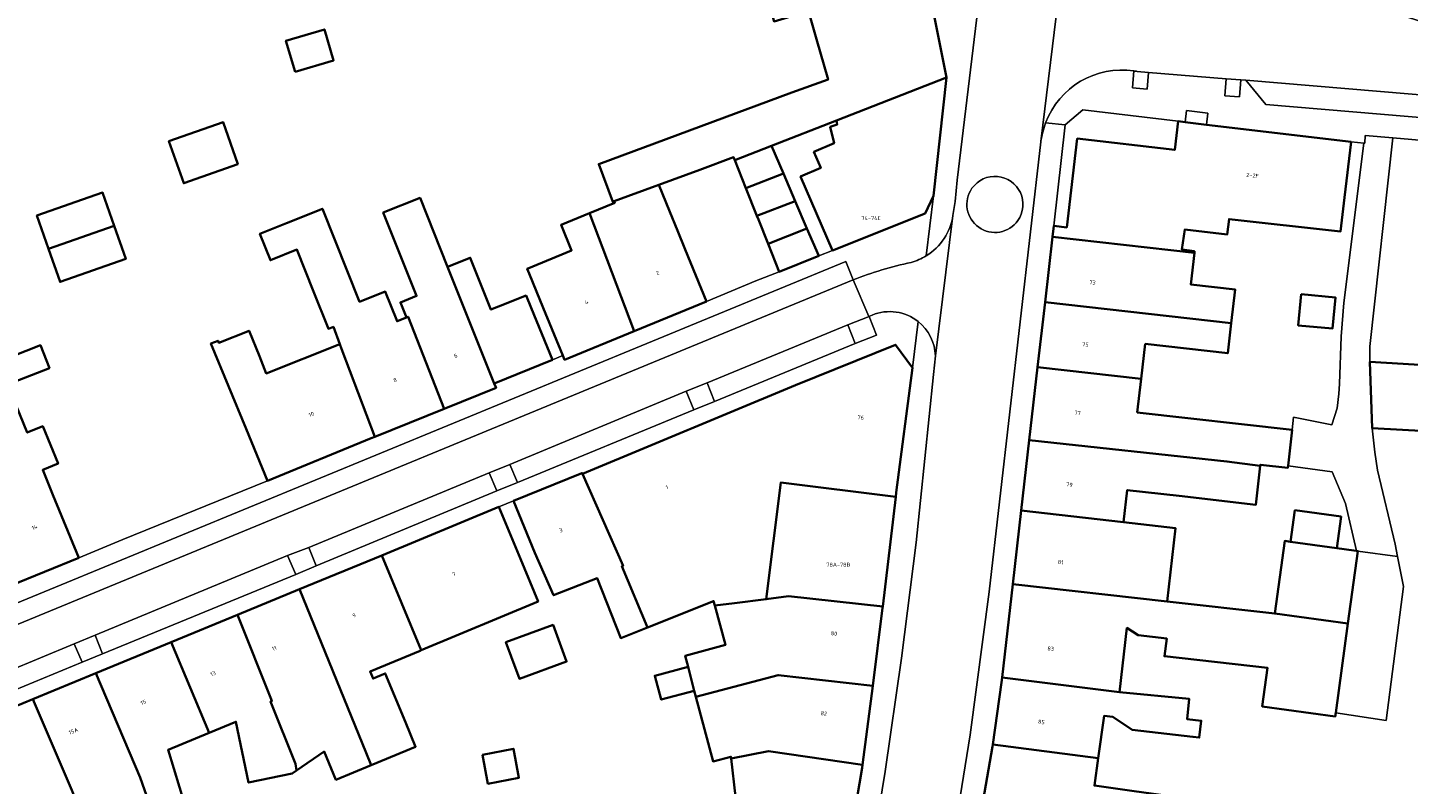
# Model space of a CAD drawing. Header units: metres. Extents: x 197700 to 204338, y 317132 to 325229.
# Tile 623 of 656: x 202853 to 202976, y 318638 to 318705. Entities that reach past the tile are written whole.
import ezdxf
from ezdxf.enums import TextEntityAlignment as Align

# ---------------------------------------------------------------- set-up
doc = ezdxf.new("R2010")
doc.units = ezdxf.units.M
for name, color, linetype, lineweight in [('B-WE-GR-BEPLANTING_CULTUUR_BODEMBEDEKKER-GV', 90, 'Continuous', 18), ('B-WE-OG-BEBOUWING-GV', 7, 'Continuous', 35), ('B-WE-OG-BEBOUWING-T18', 10, 'Continuous', 18), ('B-WE-OG-TERREIN_ERF-GV', 7, 'Continuous', 18), ('B-WE-VH-ONVERHARD-GV', 252, 'Continuous', 18), ('B-WE-VH-VERHARDING_ASFALT-GV', 252, 'Continuous', 18), ('B-WE-VH-VERHARDING_BETONSTRAATSTEEN-GV', 252, 'Continuous', 18), ('B-WE-VH-VERHARDING_OPEN-GV', 252, 'Continuous', 18), ('B-WE-VH-VERHARDING_STRAATBAKSTEEN-GV', 252, 'Continuous', 18), ('B-WE-VH-VERHARDING_TEGEL-GV', 252, 'Continuous', 18)]:
    doc.layers.add(name, color=color, linetype=linetype, lineweight=lineweight)
doc.styles.add('NLCS-ISO-M200-T18', font='NLCS-ISO.ttf', dxfattribs={"height": 0.36})

msp = doc.modelspace()

# ---------------------------------------------------------------- linework, layer by layer
at = {"layer": 'B-WE-GR-BEPLANTING_CULTUUR_BODEMBEDEKKER-GV'}
msp.add_lwpolyline([(202951.625, 318701.042), (202951.502, 318699.525), (202952.802, 318699.42), (202952.923, 318700.911), (202951.914, 318700.993)], dxfattribs=at)
msp.add_lwpolyline([(202951.914, 318700.993, 0.0106609), (202951.625, 318701.042)], format="xyb", dxfattribs=at)
for points in [[(202959.827, 318700.352), (202959.705, 318698.838), (202961.005, 318698.733), (202961.128, 318700.247)], [(202928.064, 318679.198), (202926.167, 318678.447), (202926.827, 318676.792), (202928.724, 318677.543)], [(202911.806, 318672.551), (202912.489, 318670.885), (202914.337, 318671.643), (202913.664, 318673.304)], [(202896.808, 318664.426), (202896.132, 318666.035), (202894.285, 318665.304), (202894.959, 318663.683)], [(202878.9, 318657.037), (202878.243, 318658.665), (202876.364, 318657.947), (202877.084, 318656.266)], [(202858.086, 318648.468), (202859.91, 318649.189), (202859.237, 318650.846), (202857.38, 318650.096)]]:
    msp.add_lwpolyline(points, close=True, dxfattribs=at)
at = {"layer": 'B-WE-OG-BEBOUWING-GV'}
for points in [[(202927.576, 318712.092), (202918.485, 318709.291), (202919.615, 318705.444), (202922.678, 318706.344), (202923.408, 318703.859), (202924.42, 318700.272), (202921.211, 318699.118), (202904.03, 318692.758), (202905.274, 318689.398), (202905.409, 318689.448), (202909.358, 318690.903), (202913.011, 318692.248), (202916.023, 318693.358), (202916.129, 318693.093), (202919.393, 318694.368), (202925.181, 318696.63), (202934.964, 318700.452), (202932.354, 318713.564)], [(202877.028, 318700.965), (202880.453, 318701.977), (202879.636, 318704.74), (202876.211, 318703.728)], [(202933.81, 318689.943), (202934.964, 318700.452), (202925.181, 318696.63), (202925.221, 318696.275), (202924.618, 318696.062), (202924.962, 318694.606), (202923.158, 318693.832), (202923.767, 318692.412), (202921.983, 318691.647), (202924.802, 318685.07), (202933.044, 318688.354)], [(202871.946, 318692.755), (202870.619, 318696.496), (202865.799, 318694.788), (202867.126, 318691.046)], [(202970.946, 318694.74), (202958.072, 318696.262), (202956.179, 318696.486), (202955.547, 318696.561), (202955.248, 318694.023), (202946.578, 318695.029), (202945.645, 318687.126), (202944.489, 318687.252), (202944.378, 318686.285), (202956.993, 318684.877), (202957.007, 318684.999), (202955.892, 318685.152), (202956.135, 318686.923), (202959.921, 318686.496), (202960.076, 318687.867), (202970.001, 318686.763), (202970.358, 318689.774)], [(202920.444, 318691.917), (202919.393, 318694.368), (202916.129, 318693.093), (202917.115, 318690.617)], [(202921.495, 318689.466), (202920.444, 318691.917), (202917.115, 318690.617), (202918.102, 318688.141)], [(202907.189, 318677.903), (202913.609, 318680.536), (202911.712, 318685.162), (202911.025, 318686.837), (202910.338, 318688.512), (202909.358, 318690.903), (202905.409, 318689.448), (202905.456, 318689.319), (202903.195, 318688.386)], [(202855.096, 318685.227), (202860.94, 318687.275), (202859.907, 318690.224), (202854.063, 318688.176)], [(202890.275, 318670.989), (202894.899, 318672.863), (202894.728, 318673.239), (202890.59, 318683.616), (202888.141, 318689.754), (202884.866, 318688.447), (202887.828, 318681.025), (202886.393, 318680.452), (202886.926, 318679.117), (202887.077, 318679.176)], [(202921.495, 318689.466), (202918.102, 318688.141), (202918.225, 318687.832), (202919.088, 318685.666), (202922.545, 318687.016)], [(202890.275, 318670.989), (202887.077, 318679.176), (202886.926, 318679.117), (202886.092, 318678.784), (202885.043, 318681.412), (202882.767, 318680.504), (202879.463, 318688.783), (202876.249, 318687.501), (202873.899, 318686.563), (202874.838, 318684.209), (202877.188, 318685.147), (202878.678, 318681.413), (202879.996, 318678.111), (202880.435, 318678.275), (202881.004, 318676.753), (202881.164, 318676.325), (202884.129, 318668.499)], [(202899.088, 318679.984), (202900.837, 318675.718), (202900.985, 318675.358), (202907.189, 318677.903), (202903.195, 318688.386), (202900.682, 318687.349), (202901.619, 318685.078), (202897.668, 318683.447), (202897.841, 318683.026), (202898.493, 318681.434)], [(202855.096, 318685.227), (202856.13, 318682.278), (202861.974, 318684.326), (202860.94, 318687.275)], [(202919.088, 318685.666), (202920.076, 318683.187), (202923.587, 318684.586), (202922.545, 318687.016)], [(202944.378, 318686.285), (202943.716, 318680.485), (202960.27, 318678.594), (202960.615, 318681.613), (202956.675, 318682.058), (202956.993, 318684.877)], [(202898.011, 318679.983), (202897.568, 318681.065), (202895.113, 318680.086), (202894.445, 318679.819), (202892.609, 318684.421), (202890.59, 318683.616), (202894.728, 318673.239), (202899.904, 318675.355)], [(202966.493, 318681.172), (202966.24, 318678.413), (202969.283, 318678.134), (202969.536, 318680.894)], [(202952.617, 318676.764), (202959.965, 318675.925), (202960.27, 318678.594), (202943.716, 318680.485), (202943.053, 318674.685), (202952.262, 318673.654)], [(202874.56, 318664.572), (202883.804, 318668.367), (202884.129, 318668.499), (202881.164, 318676.325), (202881.004, 318676.753), (202874.457, 318674.14), (202873.85, 318675.659), (202872.942, 318677.933), (202870.246, 318676.857), (202870.173, 318677.04), (202869.544, 318676.79), (202872.661, 318669.198)], [(202846.628, 318666.052), (202850.853, 318654.89), (202851.687, 318655.234), (202857.79, 318657.746), (202855.487, 318663.341), (202854.579, 318665.547), (202855.957, 318666.114), (202854.589, 318669.438), (202853.211, 318668.871), (202851.89, 318672.082), (202851.453, 318673.145), (202855.174, 318674.615), (202854.372, 318676.645), (202847.699, 318674.009), (202848.007, 318673.23), (202847.818, 318673.155), (202849.162, 318669.184), (202849.863, 318667.288)], [(202902.588, 318665.22), (202906.196, 318657.024), (202906.084, 318656.979), (202908.373, 318651.55), (202914.242, 318653.883), (202914.35, 318653.483), (202916.098, 318653.69), (202918.92, 318654.056), (202920.218, 318664.43), (202930.442, 318663.151), (202930.49, 318663.556), (202931.932, 318674.636), (202930.416, 318676.683), (202921.531, 318673.093)], [(202951.921, 318670.67), (202952.262, 318673.654), (202943.053, 318674.685), (202942.313, 318668.207), (202959.89, 318666.308), (202962.854, 318665.927), (202962.864, 318666.02), (202965.322, 318665.743), (202965.341, 318665.911), (202965.702, 318669.116)], [(202972.595, 318675.159), (202972.814, 318669.278), (202977.662, 318668.987), (202978.013, 318674.834)], [(202942.313, 318668.207), (202941.596, 318661.931), (202950.698, 318660.892), (202951.027, 318663.767), (202955.654, 318663.239), (202962.463, 318662.462), (202962.854, 318665.927), (202959.89, 318666.308)], [(202908.373, 318651.55), (202906.084, 318656.979), (202906.196, 318657.024), (202902.588, 318665.22), (202902.548, 318665.203), (202902.53, 318665.265), (202896.458, 318662.797), (202898.34, 318658.165), (202900.008, 318654.402), (202903.874, 318655.93), (202905.992, 318650.603)], [(202929.289, 318653.392), (202930.442, 318663.151), (202920.218, 318664.43), (202918.92, 318654.056), (202920.889, 318654.311)], [(202895.143, 318662.273), (202884.734, 318657.951), (202888.237, 318649.512), (202898.638, 318653.853), (202897.06, 318657.655)], [(202954.582, 318653.848), (202955.325, 318660.364), (202950.698, 318660.892), (202941.596, 318661.931), (202940.848, 318655.378)], [(202969.659, 318658.599), (202970.043, 318661.402), (202965.941, 318661.964), (202965.557, 318659.162)], [(202971.409, 318658.359), (202971.166, 318658.392), (202969.659, 318658.599), (202965.557, 318659.162), (202965.035, 318659.234), (202964.15, 318652.782), (202970.654, 318651.889), (202971.539, 318658.341)], [(202877.421, 318654.937), (202883.341, 318640.389), (202883.783, 318639.283), (202887.743, 318640.926), (202886.838, 318643.109), (202885.038, 318647.447), (202883.958, 318646.999), (202883.701, 318647.619), (202888.139, 318649.471), (202888.237, 318649.512), (202884.734, 318657.951)], [(202877.421, 318654.937), (202871.914, 318652.668), (202874.96, 318645.003), (202874.849, 318644.958), (202877.067, 318639.42), (202877.148, 318638.81), (202879.62, 318640.495), (202880.66, 318637.988), (202883.783, 318639.283), (202883.341, 318640.389)], [(202950.35, 318645.774), (202950.996, 318651.505), (202951.99, 318650.842), (202954.543, 318650.554), (202954.327, 318648.982), (202963.505, 318647.947), (202963.034, 318644.517), (202969.52, 318643.627), (202969.564, 318643.944), (202970.654, 318651.889), (202964.15, 318652.782), (202954.582, 318653.848), (202940.848, 318655.378), (202939.904, 318647.097)], [(202928.392, 318646.337), (202929.276, 318653.281), (202929.289, 318653.392), (202920.889, 318654.311), (202918.92, 318654.056), (202916.098, 318653.69), (202914.35, 318653.483), (202915.289, 318649.992), (202911.716, 318649.031), (202911.98, 318648.05), (202912.504, 318645.914), (202912.651, 318645.366), (202919.998, 318647.308)], [(202871.914, 318652.668), (202865.996, 318650.229), (202869.385, 318642.162), (202871.765, 318643.149), (202872.885, 318637.745), (202876.765, 318638.549), (202877.148, 318638.81), (202877.067, 318639.42), (202874.849, 318644.958), (202874.96, 318645.003)], [(202896.246, 318648.948), (202896.973, 318646.974), (202901.165, 318648.508), (202899.967, 318651.763), (202895.777, 318650.222)], [(202865.996, 318650.229), (202859.31, 318647.474), (202863.249, 318638.193), (202864.197, 318635.505), (202864.986, 318633.203), (202865.033, 318633.066), (202867.463, 318633.9), (202867.763, 318634.003), (202865.729, 318640.645), (202869.385, 318642.162)], [(202911.98, 318648.05), (202909.012, 318647.251), (202909.583, 318645.128), (202912.504, 318645.914)], [(202859.31, 318647.474), (202853.698, 318645.162), (202857.16, 318637.083), (202858.546, 318633.621), (202859.715, 318631.015), (202861.956, 318631.945), (202861.025, 318634.189), (202864.197, 318635.505), (202863.249, 318638.193)], [(202915.801, 318639.873), (202919.122, 318640.532), (202927.486, 318639.314), (202928.392, 318646.337), (202919.998, 318647.308), (202912.651, 318645.366), (202914.197, 318639.621), (202915.78, 318640.047)], [(202948.447, 318639.922), (202948.961, 318643.668), (202949.733, 318643.581), (202951.468, 318642.423), (202956.871, 318641.813), (202957.434, 318641.749), (202957.603, 318643.25), (202956.343, 318643.393), (202956.545, 318645.183), (202950.35, 318645.774), (202939.904, 318647.097), (202939.853, 318646.654), (202939.068, 318641.116)], [(202849.372, 318643.379), (202848.373, 318641.055), (202854.848, 318627.243), (202859.788, 318628.009), (202860.981, 318628.194), (202859.715, 318631.015), (202858.546, 318633.621), (202857.16, 318637.083), (202853.698, 318645.162)], [(202893.687, 318640.226), (202894.18, 318637.646), (202896.936, 318638.174), (202896.443, 318640.753)], [(202915.801, 318639.873), (202916.199, 318636.507), (202911.206, 318635.916), (202911.535, 318633.132), (202911.558, 318632.941), (202918.27, 318633.738), (202926.294, 318632.279), (202927.453, 318639.061), (202927.486, 318639.314), (202919.122, 318640.532)], [(202962.679, 318632.277), (202964.085, 318632.084), (202964.516, 318635.222), (202959.847, 318635.863), (202951.638, 318636.99), (202948.111, 318637.474), (202948.447, 318639.922), (202939.068, 318641.116), (202939.046, 318640.962), (202938.089, 318635.486), (202954.907, 318633.296), (202957.226, 318633.025), (202958.899, 318632.796), (202960.529, 318632.572)]]:
    msp.add_lwpolyline(points, close=True, dxfattribs=at)
at = {"layer": 'B-WE-OG-TERREIN_ERF-GV'}
for points in [[(202853.211, 318668.871), (202854.589, 318669.438), (202855.957, 318666.114), (202854.579, 318665.547), (202855.487, 318663.341), (202857.79, 318657.746), (202861.72, 318659.363), (202862.645, 318659.744), (202874.56, 318664.572), (202872.661, 318669.198), (202869.544, 318676.79), (202870.173, 318677.04), (202870.246, 318676.857), (202872.942, 318677.933), (202873.85, 318675.659), (202874.457, 318674.14), (202881.004, 318676.753), (202880.435, 318678.275), (202879.996, 318678.111), (202878.678, 318681.413), (202877.188, 318685.147), (202874.838, 318684.209), (202873.899, 318686.563), (202876.249, 318687.501), (202879.463, 318688.783), (202882.767, 318680.504), (202885.043, 318681.412), (202886.092, 318678.784), (202886.926, 318679.117), (202886.393, 318680.452), (202887.828, 318681.025), (202884.866, 318688.447), (202888.141, 318689.754), (202890.59, 318683.616), (202892.609, 318684.421), (202894.445, 318679.819), (202895.113, 318680.086), (202897.568, 318681.065), (202898.011, 318679.983), (202899.904, 318675.355), (202900.837, 318675.718), (202899.088, 318679.984), (202898.493, 318681.434), (202897.841, 318683.026), (202897.668, 318683.447), (202901.619, 318685.078), (202900.682, 318687.349), (202903.195, 318688.386), (202905.456, 318689.319), (202905.409, 318689.448), (202905.274, 318689.398), (202904.03, 318692.758), (202921.211, 318699.118), (202924.42, 318700.272), (202923.408, 318703.859), (202922.678, 318706.344)], [(203000, 318692.873), (202974.659, 318695.082), (202972.612, 318676.532), (202972.595, 318675.159), (202978.013, 318674.834)], [(202847.699, 318674.009), (202854.372, 318676.645), (202855.174, 318674.615), (202851.453, 318673.145)], [(202977.662, 318668.987), (202972.814, 318669.278), (202973.031, 318667.134), (202973.274, 318665.536), (202974.855, 318658.941), (202975.07, 318657.857), (202975.599, 318655.187), (202974.047, 318643.26), (202969.564, 318643.944), (202969.52, 318643.627), (202963.034, 318644.517), (202963.505, 318647.947), (202954.327, 318648.982), (202954.543, 318650.554), (202951.99, 318650.842), (202950.996, 318651.505), (202950.35, 318645.774), (202956.545, 318645.183), (202956.343, 318643.393), (202957.603, 318643.25), (202957.434, 318641.749), (202956.871, 318641.813), (202951.468, 318642.423), (202949.733, 318643.581), (202948.961, 318643.668), (202948.447, 318639.922), (202948.111, 318637.474)], [(202916.199, 318636.507), (202915.801, 318639.873), (202915.78, 318640.047), (202914.197, 318639.621), (202912.651, 318645.366), (202912.504, 318645.914), (202909.583, 318645.128), (202909.012, 318647.251), (202911.98, 318648.05), (202911.716, 318649.031), (202915.289, 318649.992), (202914.35, 318653.483), (202914.242, 318653.883), (202908.373, 318651.55), (202905.992, 318650.603), (202903.874, 318655.93), (202900.008, 318654.402), (202898.34, 318658.165), (202896.458, 318662.797), (202895.143, 318662.273), (202897.06, 318657.655), (202898.638, 318653.853), (202888.237, 318649.512), (202888.139, 318649.471), (202883.701, 318647.619), (202883.958, 318646.999), (202885.038, 318647.447), (202886.838, 318643.109), (202887.743, 318640.926), (202883.783, 318639.283), (202880.66, 318637.988), (202879.62, 318640.495), (202877.148, 318638.81), (202876.765, 318638.549), (202872.885, 318637.745), (202871.765, 318643.149), (202869.385, 318642.162), (202865.729, 318640.645), (202867.763, 318634.003)]]:
    msp.add_lwpolyline(points, dxfattribs=at)
for points in [[(202877.028, 318700.965), (202876.211, 318703.728), (202879.636, 318704.74), (202880.453, 318701.977)], [(202925.181, 318696.63), (202919.393, 318694.368), (202920.444, 318691.917), (202921.495, 318689.466), (202922.545, 318687.016), (202923.587, 318684.586), (202924.802, 318685.07), (202921.983, 318691.647), (202923.767, 318692.412), (202923.158, 318693.832), (202924.962, 318694.606), (202924.618, 318696.062), (202925.221, 318696.275)], [(202944.489, 318687.252), (202945.645, 318687.126), (202946.578, 318695.029), (202955.248, 318694.023), (202955.547, 318696.561), (202947.067, 318697.568), (202945.518, 318696.24)], [(202871.946, 318692.755), (202867.126, 318691.046), (202865.799, 318694.788), (202870.619, 318696.496)], [(202972.072, 318694.616), (202970.946, 318694.74), (202970.358, 318689.774), (202970.001, 318686.763), (202960.076, 318687.867), (202959.921, 318686.496), (202956.135, 318686.923), (202955.892, 318685.152), (202957.007, 318684.999), (202956.993, 318684.877), (202956.675, 318682.058), (202960.615, 318681.613), (202960.27, 318678.594), (202959.965, 318675.925), (202952.617, 318676.764), (202952.262, 318673.654), (202951.921, 318670.67), (202965.702, 318669.116), (202965.816, 318670.247), (202969.212, 318669.571), (202969.706, 318671.059), (202969.855, 318672.332), (202969.915, 318673.221), (202970.058, 318677.418), (202970.3, 318680.418)], [(202920.076, 318683.187), (202919.088, 318685.666), (202918.225, 318687.832), (202918.102, 318688.141), (202917.115, 318690.617), (202916.129, 318693.093), (202916.023, 318693.358), (202913.011, 318692.248), (202909.358, 318690.903), (202910.338, 318688.512), (202911.025, 318686.837), (202911.712, 318685.162), (202913.609, 318680.536), (202918.006, 318682.357)], [(202860.94, 318687.275), (202861.974, 318684.326), (202856.13, 318682.278), (202855.096, 318685.227), (202854.063, 318688.176), (202859.907, 318690.224)], [(202966.493, 318681.172), (202969.536, 318680.894), (202969.283, 318678.134), (202966.24, 318678.413)], [(202971.409, 318658.359), (202970.436, 318662.569), (202969.254, 318665.376), (202965.341, 318665.911), (202965.322, 318665.743), (202962.864, 318666.02), (202962.854, 318665.927), (202962.463, 318662.462), (202955.654, 318663.239), (202951.027, 318663.767), (202950.698, 318660.892), (202955.325, 318660.364), (202954.582, 318653.848), (202964.15, 318652.782), (202965.035, 318659.234), (202965.557, 318659.162), (202965.941, 318661.964), (202970.043, 318661.402), (202969.659, 318658.599), (202971.166, 318658.392)], [(202896.973, 318646.974), (202896.246, 318648.948), (202895.777, 318650.222), (202899.967, 318651.763), (202901.165, 318648.508)], [(202893.687, 318640.226), (202896.443, 318640.753), (202896.936, 318638.174), (202894.18, 318637.646)]]:
    msp.add_lwpolyline(points, close=True, dxfattribs=at)
at = {"layer": 'B-WE-VH-ONVERHARD-GV'}
msp.add_lwpolyline([(202971.539, 318658.341), (202975.07, 318657.857), (202974.855, 318658.941), (202973.274, 318665.536), (202973.031, 318667.134), (202972.814, 318669.278), (202972.595, 318675.159), (202972.612, 318676.532), (202974.659, 318695.082), (202972.189, 318695.297), (202972.15, 318694.607), (202972.072, 318694.616), (202970.3, 318680.418), (202970.058, 318677.418), (202969.915, 318673.221), (202969.855, 318672.332), (202969.706, 318671.059), (202969.212, 318669.571), (202965.816, 318670.247), (202965.702, 318669.116), (202965.341, 318665.911), (202969.254, 318665.376), (202970.436, 318662.569), (202971.409, 318658.359)], close=True, dxfattribs=at)
at = {"layer": 'B-WE-VH-VERHARDING_ASFALT-GV'}
msp.add_lwpolyline([(202943.356, 318694.756), (202947.798, 318731.143), (202947.804, 318731.33), (202947.812, 318731.514), (202947.834, 318731.701), (202950.952, 318757.962), (202944.042, 318758.8), (202935.908, 318691.322), (202935.71, 318689.428), (202935.528, 318688.195), (202933.965, 318675.689), (202933.802, 318674.038), (202932.269, 318659.102), (202930.94, 318648.802), (202929.49, 318638.73), (202928.428, 318632.22), (202927.437, 318626.745), (202934.323, 318625.551), (202935.009, 318629.287), (202937.055, 318641.98), (202938.755, 318654.724), (202943.355, 318694.75)], close=True, dxfattribs=at)
for points in [[(202947.798, 318731.143), (202943.356, 318694.756)], [(202951.914, 318700.993), (202952.923, 318700.911), (202959.827, 318700.352), (202961.128, 318700.247), (202961.559, 318700.212), (203023.906, 318694.966), (203024.346, 318694.928), (203024.781, 318700.385), (202984.771, 318703.8)]]:
    msp.add_lwpolyline(points, dxfattribs=at)
for points in [[(202984.771, 318703.8, -0.0659657), (202974.084, 318706.516)], [(202943.766, 318696.424, -0.3536595), (202951.625, 318701.042)], [(202951.625, 318701.042, -0.0106609), (202951.914, 318700.993)], [(202943.356, 318694.756, -0.0595936), (202943.766, 318696.424)], [(202941.3, 318687.734, -0.9999515), (202937.221, 318690.606)], [(202937.221, 318690.606, -1.0002793), (202941.3, 318687.734)]]:
    msp.add_lwpolyline(points, format="xyb", dxfattribs=at)
at = {"layer": 'B-WE-VH-VERHARDING_BETONSTRAATSTEEN-GV'}
msp.add_lwpolyline([(203023.906, 318694.966), (202961.559, 318700.212), (202963.364, 318698.06), (203021.709, 318693.141)], close=True, dxfattribs=at)
for points in [[(202937.221, 318690.606, 0.9999515), (202941.3, 318687.734)], [(202941.3, 318687.734, 1.0002793), (202937.221, 318690.606)]]:
    msp.add_lwpolyline(points, format="xyb", dxfattribs=at)
at = {"layer": 'B-WE-VH-VERHARDING_OPEN-GV'}
for points in [[(202958.072, 318696.262), (202958.185, 318697.289), (202956.299, 318697.515), (202956.179, 318696.486)], [(202969.564, 318643.944), (202974.047, 318643.26), (202975.599, 318655.187), (202975.07, 318657.857), (202971.539, 318658.341), (202970.654, 318651.889)]]:
    msp.add_lwpolyline(points, close=True, dxfattribs=at)
at = {"layer": 'B-WE-VH-VERHARDING_STRAATBAKSTEEN-GV'}
for points in [[(202933.154, 318684.596), (202933.81, 318689.943), (202933.044, 318688.354), (202924.802, 318685.07), (202923.587, 318684.586), (202920.076, 318683.187), (202918.006, 318682.357), (202913.609, 318680.536), (202907.189, 318677.903), (202900.985, 318675.358), (202900.837, 318675.718), (202899.904, 318675.355), (202894.728, 318673.239), (202894.899, 318672.863), (202890.275, 318670.989), (202884.129, 318668.499)], [(202933.965, 318675.689), (202935.528, 318688.195)], [(202849.993, 318650.846), (202849.295, 318652.493), (202926.003, 318684.086), (202926.652, 318682.456)], [(202851.379, 318647.599), (202857.38, 318650.096), (202859.237, 318650.846), (202876.364, 318657.947), (202878.243, 318658.665), (202894.285, 318665.304), (202896.132, 318666.035), (202911.806, 318672.551), (202913.664, 318673.304), (202926.167, 318678.447), (202928.064, 318679.198), (202928.055, 318679.211), (202926.652, 318682.456), (202849.993, 318650.846)], [(202926.652, 318682.456), (202928.055, 318679.211), (202928.34, 318679.325)], [(202847.194, 318642.48), (202849.372, 318643.379), (202853.698, 318645.162), (202859.31, 318647.474), (202865.996, 318650.229), (202871.914, 318652.668), (202877.421, 318654.937), (202884.734, 318657.951), (202895.143, 318662.273), (202896.458, 318662.797), (202902.53, 318665.265), (202902.548, 318665.203), (202902.588, 318665.22), (202921.531, 318673.093), (202930.416, 318676.683), (202931.932, 318674.636), (202932.436, 318678.747)], [(202928.34, 318679.325), (202928.055, 318679.211), (202928.064, 318679.198), (202928.724, 318677.543), (202926.827, 318676.792), (202914.337, 318671.643), (202912.489, 318670.885), (202896.808, 318664.426), (202894.959, 318663.683), (202878.9, 318657.037), (202877.084, 318656.266), (202859.91, 318649.189), (202858.086, 318648.468), (202852.071, 318645.96), (202851.379, 318647.599)], [(202884.129, 318668.499), (202883.804, 318668.367), (202874.56, 318664.572), (202862.645, 318659.744), (202861.72, 318659.363), (202857.79, 318657.746), (202851.687, 318655.234), (202850.853, 318654.89), (202845.594, 318652.718), (202843.205, 318651.74)]]:
    msp.add_lwpolyline(points, dxfattribs=at)
for points in [[(202935.528, 318688.195, -0.2215439), (202933.154, 318684.596)], [(202933.154, 318684.596, -0.0721659), (202931.808, 318684.014)], [(202931.808, 318684.014, 0.0721659), (202933.154, 318684.596)], [(202931.808, 318684.014, 0.040155), (202926.652, 318682.456)], [(202926.652, 318682.456, -0.040155), (202931.808, 318684.014)], [(202928.34, 318679.325, -0.2732338), (202932.436, 318678.747)], [(202932.436, 318678.747, 0.2732338), (202928.34, 318679.325)], [(202932.436, 318678.747, -0.2202747), (202933.965, 318675.689)]]:
    msp.add_lwpolyline(points, format="xyb", dxfattribs=at)
for points in [[(202926.652, 318682.456), (202926.003, 318684.086), (202849.295, 318652.493), (202849.993, 318650.846)], [(202913.664, 318673.304), (202914.337, 318671.643), (202926.827, 318676.792), (202926.167, 318678.447)], [(202912.489, 318670.885), (202911.806, 318672.551), (202896.132, 318666.035), (202896.808, 318664.426)], [(202878.243, 318658.665), (202878.9, 318657.037), (202894.959, 318663.683), (202894.285, 318665.304)], [(202859.91, 318649.189), (202877.084, 318656.266), (202876.364, 318657.947), (202859.237, 318650.846)], [(202857.38, 318650.096), (202851.379, 318647.599), (202852.071, 318645.96), (202858.086, 318648.468)]]:
    msp.add_lwpolyline(points, close=True, dxfattribs=at)
at = {"layer": 'B-WE-VH-VERHARDING_TEGEL-GV'}
for points in [[(202935.528, 318688.195), (202935.71, 318689.428), (202935.908, 318691.322), (202944.042, 318758.8), (202941.947, 318759.054), (202941.289, 318752.819), (202939.993, 318742.288), (202939.312, 318736.758), (202938.365, 318729.341), (202937.618, 318722.916), (202937.936, 318722.828), (202937.08, 318716.028), (202932.218, 318716.225), (202932.043, 318714.71), (202932.354, 318713.564), (202934.964, 318700.452), (202933.81, 318689.943), (202933.154, 318684.596)], [(202952.923, 318700.911), (202952.802, 318699.42), (202951.502, 318699.525), (202951.625, 318701.042)], [(203026.299, 318694.744), (203026.005, 318694.772), (203025.881, 318693.236), (203024.58, 318693.341), (203024.706, 318694.894), (203024.346, 318694.928), (203023.906, 318694.966), (203021.709, 318693.141), (202963.364, 318698.06), (202961.559, 318700.212), (202961.128, 318700.247), (202961.005, 318698.733), (202959.705, 318698.838), (202959.827, 318700.352), (202952.923, 318700.911)], [(202943.766, 318696.424), (202945.518, 318696.24), (202947.067, 318697.568), (202955.547, 318696.561), (202956.179, 318696.486), (202956.299, 318697.515), (202958.185, 318697.289), (202958.072, 318696.262), (202970.946, 318694.74), (202972.072, 318694.616), (202972.15, 318694.607), (202972.189, 318695.297), (202974.659, 318695.082), (203000, 318692.873), (203016.167, 318691.465), (203021.379, 318691.035), (203025.538, 318690.692), (203026.808, 318689.119), (203030.799, 318688.69)], [(202943.355, 318694.75), (202938.755, 318654.724), (202937.055, 318641.98), (202935.009, 318629.287), (202934.323, 318625.551), (202937.902, 318624.467), (202936.493, 318626.346), (202937.207, 318630.433), (202938.089, 318635.486), (202939.046, 318640.962), (202939.068, 318641.116), (202939.853, 318646.654), (202939.904, 318647.097), (202940.848, 318655.378), (202941.596, 318661.931), (202942.313, 318668.207), (202943.053, 318674.685), (202943.716, 318680.485), (202944.378, 318686.285), (202944.489, 318687.252), (202945.518, 318696.24), (202943.766, 318696.424)], [(202943.356, 318694.756), (202943.355, 318694.75)], [(202932.436, 318678.747), (202931.932, 318674.636), (202930.49, 318663.556), (202930.442, 318663.151), (202929.289, 318653.392), (202929.276, 318653.281), (202928.392, 318646.337), (202927.486, 318639.314), (202927.453, 318639.061), (202926.294, 318632.279), (202925.388, 318627.054)], [(202925.388, 318627.054), (202927.437, 318626.745), (202928.428, 318632.22), (202929.49, 318638.73), (202930.94, 318648.802), (202932.269, 318659.102), (202933.802, 318674.038), (202933.965, 318675.689)]]:
    msp.add_lwpolyline(points, dxfattribs=at)
for points in [[(202974.084, 318706.516, 0.0659657), (202984.771, 318703.8)], [(202951.625, 318701.042, 0.3536595), (202943.766, 318696.424)], [(202943.766, 318696.424, 0.0595936), (202943.356, 318694.756)], [(202933.154, 318684.596, 0.2215439), (202935.528, 318688.195)], [(202933.965, 318675.689, 0.2202747), (202932.436, 318678.747)]]:
    msp.add_lwpolyline(points, format="xyb", dxfattribs=at)

# ---------------------------------------------------------------- texts
at = {"layer": 'B-WE-OG-BEBOUWING-T18', "style": 'NLCS-ISO-M200-T18'}
for s, rotation, p in [('2-2F', 353.3, (202962.167, 318691.75)), ('2', 22.3, (202909.261, 318683.076)), ('73', 353.5, (202947.941, 318682.232)), ('4', 22.3, (202902.949, 318680.487)), ('6', 22, (202891.304, 318675.722)), ('75', 353.5, (202947.31, 318676.711)), ('8', 22, (202885.922, 318673.541)), ('77', 353.5, (202946.615, 318670.622)), ('10', 22.3, (202878.475, 318670.503)), ('76', 352.6, (202927.324, 318670.224)), ('1', 22.5, (202910.101, 318664.011)), ('79', 353.5, (202945.886, 318664.245)), ('14', 22.3, (202853.865, 318660.456)), ('3', 22.1, (202900.66, 318660.187)), ('81', 353.5, (202945.099, 318657.35)), ('7', 22.5, (202891.146, 318656.282)), ('9', 22.4, (202882.276, 318652.612)), ('80', 352.8, (202924.955, 318651.011)), ('11', 22.3, (202875.178, 318649.687)), ('83', 353.5, (202944.221, 318649.654)), ('13', 22.4, (202869.726, 318647.44)), ('15', 22.3, (202863.526, 318644.885)), ('82', 352.7, (202924.044, 318643.893)), ('15A', 22.3, (202857.313, 318642.325)), ('85', 352, (202943.394, 318643.133))]:
    msp.add_text(s, height=0.36, rotation=rotation, dxfattribs=at).set_placement(p, align=Align.MIDDLE)
for s, p in [('74-74C', (202928.25, 318687.952)), ('78A-78B', (202925.336, 318657.118))]:
    msp.add_text(s, height=0.36, dxfattribs=at).set_placement(p, align=Align.MIDDLE)

doc.saveas('drawing.dxf')
